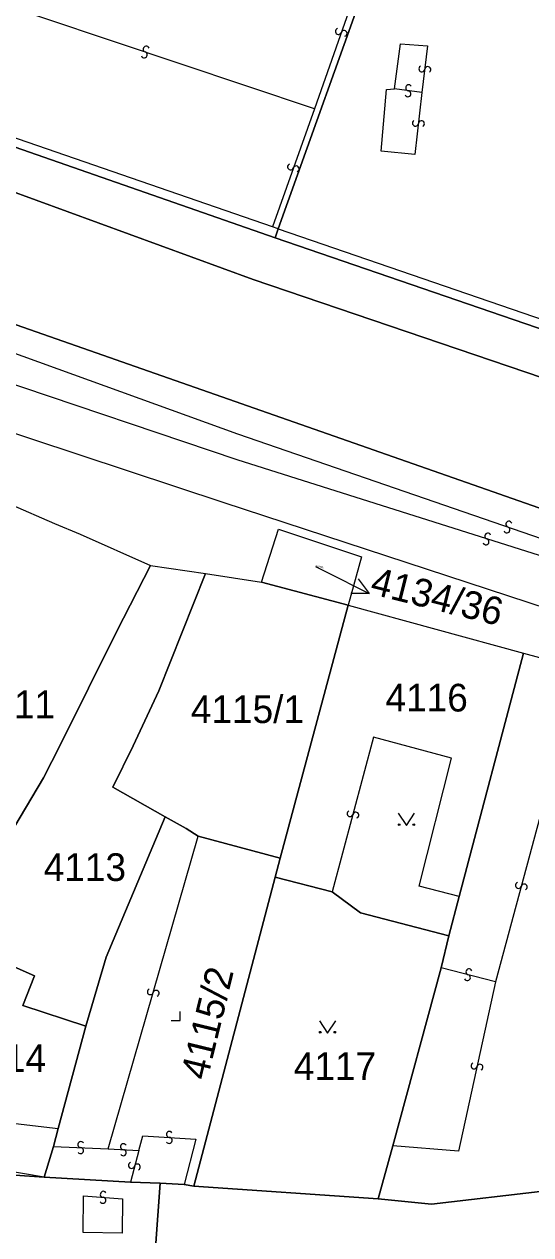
# Model space of a CAD drawing. Extents: x -598233 to -596890, y -1157848 to -1156431.
# Drawn here: x -598178.2 to -598147.1, y -1157451 to -1157376.7 of the extents above; entities that cross this region are included whole.
import ezdxf

# ---------------------------------------------------------------- set-up
doc = ezdxf.new("R2010")
doc.units = 0
for name, color, linetype in [('Level 1', 7, 'Continuous'), ('Level 13', 7, 'Continuous'), ('Level 3', 7, 'Continuous'), ('Level 4', 7, 'Continuous'), ('Level 5', 7, 'Continuous'), ('Level 57', 7, 'Continuous'), ('Level 60', 7, 'Continuous'), ('Vrstva 60', 7, 'Continuous')]:
    doc.layers.add(name, color=color, linetype=linetype)

msp = doc.modelspace()

# ---------------------------------------------------------------- linework, layer by layer
at = {"layer": 'Level 1'}
for points in [[(-598129.55, -1157412.33), (-598192.13, -1157390.44), (-598196.09, -1157388.99), (-598199.76, -1157387.78), (-598207.1, -1157385.23), (-598210.53, -1157383.61), (-598213.63, -1157381.75), (-598216.61, -1157379.75), (-598219.33, -1157377.57), (-598221.94, -1157375.18), (-598224.44, -1157371.96), (-598226.3, -1157369.21), (-598228.28, -1157365.94), (-598229.64, -1157363.05), (-598230.94, -1157359.98), (-598232.03, -1157357.11), (-598232.89, -1157354.345)], [(-598220.4, -1157357.5), (-598220.98, -1157361.02), (-598220.62, -1157364.19), (-598218.7, -1157368.07), (-598215.95, -1157370.81), (-598212.49, -1157373.36), (-598208.56, -1157375.6), (-598204.89, -1157377.36), (-598200.36, -1157379.1), (-598164.16, -1157392.34), (-598080.43, -1157420.79), (-598076.22, -1157422.69), (-598072.97, -1157424.5), (-598070.18, -1157426.3), (-598067.2, -1157428.28), (-598064.3, -1157430.35), (-598061.54, -1157432.58), (-598059.04, -1157434.82), (-598038.09, -1157453.32), (-598021.72, -1157467.23)], [(-598156.79, -1157372.91), (-598162.63, -1157389.23)], [(-598162.81, -1157389.78), (-598204.12, -1157375.38)], [(-598162.63, -1157389.23), (-598162.81, -1157389.78)], [(-598059.61, -1157430.92), (-598072.83, -1157420.66), (-598162.81, -1157389.78)], [(-598179.09, -1157406.13), (-598176.37, -1157407.32), (-598174.79, -1157407.97), (-598170.48, -1157409.91)], [(-598163.66, -1157410.93), (-598162.61, -1157407.67), (-598157.51, -1157409.36), (-598158.33, -1157412.34)], [(-598170.48, -1157409.91), (-598172.54, -1157413.94), (-598176.02, -1157420.94), (-598177.05, -1157422.95), (-598180.27, -1157428.33), (-598181.17, -1157429.9)], [(-598167.1, -1157410.4), (-598169.96, -1157417.61), (-598171.54, -1157420.97), (-598172.79, -1157423.51), (-598169.58, -1157425.35)], [(-598170.48, -1157409.91), (-598167.1, -1157410.4)], [(-598167.1, -1157410.4), (-598163.66, -1157410.93)], [(-598163.66, -1157410.93), (-598158.33, -1157412.34)], [(-598158.33, -1157412.34), (-598162.51, -1157427.88)], [(-598158.33, -1157412.34), (-598147.56, -1157415.29)], [(-598147.56, -1157415.29), (-598151.51, -1157430.24)], [(-598147.56, -1157415.29), (-598136.83, -1157418.19)], [(-598169.58, -1157425.35), (-598173.19, -1157433.95), (-598174.44, -1157438.19)], [(-598167.55, -1157426.52), (-598168.28, -1157426.05), (-598169.58, -1157425.35)], [(-598162.51, -1157427.88), (-598167.55, -1157426.52)], [(-598162.51, -1157427.88), (-598162.81, -1157429.05)], [(-598162.81, -1157429.05), (-598167.82, -1157448.02)], [(-598159.31, -1157429.94), (-598162.81, -1157429.05)], [(-598152.15, -1157432.64), (-598157.58, -1157431.24), (-598159.31, -1157429.94)], [(-598151.51, -1157430.24), (-598152.15, -1157432.64)], [(-598152.15, -1157432.64), (-598152.63, -1157434.61)], [(-598174.44, -1157438.19), (-598178.31, -1157436.93), (-598177.59, -1157435.11), (-598182.92, -1157432.76)], [(-598152.63, -1157434.61), (-598155.58, -1157445.55)], [(-598174.44, -1157438.19), (-598176.14, -1157444.49)], [(-598176.14, -1157444.49), (-598176.43, -1157445.58)], [(-598176.43, -1157445.58), (-598177, -1157447.48)], [(-598155.58, -1157445.55), (-598156.48, -1157448.81)], [(-598187.22, -1157446.77), (-598177, -1157447.48)], [(-598177, -1157447.48), (-598171.71, -1157447.77)], [(-598171.71, -1157447.77), (-598169.88, -1157447.85)], [(-598169.88, -1157447.85), (-598170.43, -1157455.49)], [(-598169.88, -1157447.85), (-598168.41, -1157447.92)], [(-598168.41, -1157447.92), (-598167.82, -1157448.02)], [(-598167.82, -1157448.02), (-598156.48, -1157448.81)], [(-598156.48, -1157448.81), (-598153.22, -1157449.14), (-598146.19, -1157448.32)]]:
    msp.add_lwpolyline(points, dxfattribs=at)
at = {"layer": 'Level 13'}
for centre, start, end in [((-598158.933, -1157377.098), 107.84921, 340.43921), ((-598158.587, -1157377.223), 288.06366, 160.16166), ((-598170.86, -1157378.534), 198.82217, 70.92017), ((-598170.741, -1157378.186), 18.60771, 251.19771), ((-598153.803, -1157379.397), 120.20532, 352.79532), ((-598153.437, -1157379.444), 300.41978, 172.51777), ((-598154.615, -1157380.558), 29.69771, 262.28771), ((-598154.666, -1157380.923), 209.91217, 82.01016), ((-598154.203, -1157382.729), 120.70227, 353.29227), ((-598153.837, -1157382.772), 300.91673, 173.01472), ((-598161.873, -1157385.417), 107.49945, 340.08945), ((-598161.527, -1157385.544), 287.7139, 159.8119), ((-598148.458, -1157407.366), 18.34979, 250.44778), ((-598149.754, -1157408.095), 19.61305, 252.20305), ((-598148.581, -1157407.714), 198.13533, 70.72533), ((-598149.867, -1157408.445), 199.8275, 71.9255), ((-598158.218, -1157425.142), 112.17426, 344.76426), ((-598157.862, -1157425.239), 292.38872, 164.48672), ((-598147.867, -1157429.551), 112.03918, 344.62918), ((-598147.512, -1157429.65), 292.25363, 164.35163), ((-598150.913, -1157434.862), 22.60008, 255.19008), ((-598151.008, -1157435.218), 202.81454, 74.91254), ((-598170.487, -1157436.077), 111.32109, 343.41909), ((-598170.133, -1157436.182), 291.10663, 163.69663), ((-598150.6, -1157440.64), 114.84548, 347.43548), ((-598150.24, -1157440.721), 295.05994, 167.15793), ((-598174.749, -1157445.476), 34.6383, 266.73629), ((-598169.307, -1157444.846), 33.86206, 265.96005), ((-598169.332, -1157445.214), 213.6476, 86.2376), ((-598174.77, -1157445.844), 214.42384, 87.01384), ((-598172.129, -1157445.606), 34.63194, 266.72994), ((-598172.15, -1157445.974), 214.41749, 87.00749), ((-598171.638, -1157446.752), 112.42925, 345.01925), ((-598171.282, -1157446.849), 292.64371, 164.74171), ((-598173.375, -1157448.526), 33.08358, 265.18158), ((-598173.405, -1157448.893), 212.86913, 85.45913)]:
    msp.add_arc(centre, 0.184, start, end, dxfattribs=at)
at = {"layer": 'Level 3'}
for points in [[(-598162.99, -1157389.1), (-598203.46, -1157375.12), (-598202.32, -1157372.49)], [(-598157.11, -1157372.46), (-598160.4, -1157381.85)], [(-598160.4, -1157381.85), (-598181.2, -1157374.87)], [(-598220.97, -1157377.68), (-598217.92, -1157380.14), (-598215.53, -1157381.86), (-598212.08, -1157383.96), (-598208.44, -1157385.79), (-598204.99, -1157387.41), (-598201.07, -1157388.78), (-598196.57, -1157390.45), (-598165.13, -1157401.82), (-598131.92, -1157413.27)], [(-598155.48, -1157380.63), (-598155.12, -1157377.86), (-598153.45, -1157377.98), (-598153.8, -1157380.85)], [(-598153.8, -1157380.85), (-598154.23, -1157384.65), (-598156.31, -1157384.45), (-598155.97, -1157380.67), (-598155.48, -1157380.63)], [(-598153.8, -1157380.85), (-598155.48, -1157380.63)], [(-598232.89, -1157381.678), (-598195.55, -1157396.24), (-598165.98, -1157406.04), (-598137.3, -1157415.43), (-598132.72, -1157416.07), (-598128.61, -1157416.16), (-598124.93, -1157415.69)], [(-598160.4, -1157381.85), (-598162.99, -1157389.1)], [(-598131.92, -1157413.27), (-598134.47, -1157413.12), (-598165.15, -1157403.42), (-598194.77, -1157393.43), (-598222.11, -1157382.77)], [(-598162.63, -1157389.23), (-598162.99, -1157389.1)], [(-598162.63, -1157389.23), (-598072.52, -1157420.15), (-598059.26, -1157430.56)], [(-598151.51, -1157430.24), (-598153.98, -1157429.6), (-598151.99, -1157421.73), (-598156.77, -1157420.45), (-598159.31, -1157429.94)], [(-598142.37, -1157424.72), (-598146.1, -1157423.71), (-598149.28, -1157435.48)], [(-598173.08, -1157445.74), (-598167.55, -1157426.52)], [(-598149.28, -1157435.48), (-598152.63, -1157434.61)], [(-598149.28, -1157435.48), (-598151.55, -1157445.88), (-598155.58, -1157445.55)], [(-598177, -1157447.48), (-598181.85, -1157446.66), (-598181.64, -1157445.08), (-598182.8, -1157444.91), (-598182.62, -1157443.72), (-598176.14, -1157444.49)], [(-598171.2, -1157445.83), (-598170.95, -1157444.93), (-598167.69, -1157445.13), (-598168.41, -1157447.92)], [(-598176.43, -1157445.58), (-598173.08, -1157445.74)], [(-598173.08, -1157445.74), (-598171.2, -1157445.83)], [(-598171.2, -1157445.83), (-598171.71, -1157447.77)], [(-598174.59, -1157448.62), (-598172.19, -1157448.8), (-598172.22, -1157450.92), (-598174.61, -1157450.87), (-598174.59, -1157448.62)]]:
    msp.add_lwpolyline(points, dxfattribs=at)
at = {"layer": 'Level 5'}
for points in [[(-598155.251, -1157425.12), (-598154.75, -1157425.87), (-598154.25, -1157425.12)], [(-598169.2, -1157437.85), (-598168.65, -1157437.85), (-598168.65, -1157437.3)], [(-598160.101, -1157437.87), (-598159.6, -1157438.62), (-598159.1, -1157437.87)]]:
    msp.add_lwpolyline(points, dxfattribs=at)
for centre in [(-598155.2, -1157425.82), (-598154.301, -1157425.82), (-598160.05, -1157438.57), (-598159.151, -1157438.57)]:
    msp.add_circle(centre, 0.05, dxfattribs=at)
at = {"layer": 'Level 57'}
for p, q in [((-598160.34, -1157409.96), (-598159.726, -1157410.272)), ((-598159.726, -1157410.272), (-598157.051, -1157411.63))]:
    msp.add_line(p, q, dxfattribs=at)
msp.add_lwpolyline([(-598157.716, -1157410.731), (-598157.051, -1157411.63), (-598158.169, -1157411.623)], dxfattribs=at)
at = {"layer": 'Level 60'}
for points in [[(-598164.16, -1157392.34), (-598200.36, -1157379.1), (-598204.89, -1157377.36), (-598208.56, -1157375.6), (-598212.49, -1157373.36), (-598215.95, -1157370.81), (-598218.7, -1157368.07), (-598220.62, -1157364.19), (-598220.98, -1157361.02), (-598220.4, -1157357.5), (-598218.09, -1157363.32), (-598216.68, -1157366.33), (-598214.49, -1157369.37), (-598211.62, -1157371.94), (-598207.62, -1157374.09), (-598204.12, -1157375.38)], [(-598156.79, -1157372.91), (-598162.63, -1157389.23), (-598162.81, -1157389.78), (-598204.12, -1157375.38)], [(-598072.83, -1157420.66), (-598162.81, -1157389.78), (-598162.63, -1157389.23), (-598156.79, -1157372.91)], [(-598204.12, -1157375.38), (-598162.81, -1157389.78), (-598072.83, -1157420.66), (-598059.61, -1157430.92), (-598057.43, -1157432.54), (-598036.51, -1157451.28), (-598021.29, -1157464.97), (-598000.88, -1157479.94), (-597986.22, -1157489.25), (-597983.53, -1157490.82), (-597975.49, -1157494.97), (-597952.1, -1157506.41), (-597948.51, -1157508.17), (-597906.72, -1157526.08), (-597897.21, -1157528.65), (-597897.17, -1157528.53), (-597870.37, -1157537.84), (-597870.63, -1157538.52), (-597857.69, -1157543.15), (-597857.39, -1157542.48), (-597823.53, -1157553.16)], [(-597825.32, -1157557.5), (-597845.54, -1157551.08), (-597860.48, -1157545.51), (-597874.43, -1157540.49), (-597888.84, -1157535.12), (-597913.56, -1157525.44), (-597953.48, -1157507.99), (-597975.77, -1157497.25), (-597984.33, -1157492.5), (-597987.42, -1157490.71), (-598001.59, -1157481.46), (-598015.08, -1157472.26), (-598021.72, -1157467.23), (-598038.09, -1157453.32), (-598059.04, -1157434.82), (-598061.54, -1157432.58), (-598064.3, -1157430.35), (-598067.2, -1157428.28), (-598070.18, -1157426.3), (-598072.97, -1157424.5), (-598076.22, -1157422.69), (-598080.43, -1157420.79), (-598164.16, -1157392.34)], [(-598110.66, -1157486.53), (-598157.23, -1157483.11), (-598159.55, -1157482.89), (-598160.37, -1157482.84), (-598160.3, -1157481.89), (-598159.37, -1157468.88), (-598151.42, -1157469.44), (-598151.13, -1157465.51), (-598150.98, -1157464.04), (-598150.76, -1157460.49), (-598163.88, -1157459.67), (-598163.65, -1157456.01), (-598170.43, -1157455.49), (-598169.88, -1157447.85), (-598168.41, -1157447.92), (-598167.82, -1157448.02), (-598156.48, -1157448.81), (-598153.22, -1157449.14), (-598146.19, -1157448.32)]]:
    msp.add_lwpolyline(points, dxfattribs=at)
for points in [[(-598180.96, -1157410.17), (-598179.09, -1157406.13), (-598176.37, -1157407.32), (-598174.79, -1157407.97), (-598170.48, -1157409.91), (-598172.54, -1157413.94), (-598176.02, -1157420.94), (-598177.05, -1157422.95), (-598180.27, -1157428.33), (-598181.17, -1157429.9), (-598188.54, -1157426.5), (-598187.8, -1157424.83)], [(-598158.33, -1157412.34), (-598163.66, -1157410.93), (-598162.61, -1157407.67), (-598157.51, -1157409.36)], [(-598172.54, -1157413.94), (-598170.48, -1157409.91), (-598167.1, -1157410.4), (-598169.96, -1157417.61), (-598171.54, -1157420.97), (-598172.79, -1157423.51), (-598169.58, -1157425.35), (-598173.19, -1157433.95), (-598174.44, -1157438.19), (-598178.31, -1157436.93), (-598177.59, -1157435.11), (-598182.92, -1157432.76), (-598181.17, -1157429.9), (-598180.27, -1157428.33), (-598177.05, -1157422.95), (-598176.02, -1157420.94)], [(-598169.96, -1157417.61), (-598167.1, -1157410.4), (-598163.66, -1157410.93), (-598158.33, -1157412.34), (-598162.51, -1157427.88), (-598167.55, -1157426.52), (-598168.28, -1157426.05), (-598169.58, -1157425.35), (-598172.79, -1157423.51), (-598171.54, -1157420.97)], [(-598162.51, -1157427.88), (-598158.33, -1157412.34), (-598147.56, -1157415.29), (-598151.51, -1157430.24), (-598152.15, -1157432.64), (-598157.58, -1157431.24), (-598159.31, -1157429.94), (-598162.81, -1157429.05)], [(-598151.51, -1157430.24), (-598147.56, -1157415.29), (-598136.83, -1157418.19), (-598138.87, -1157425.59), (-598142.68, -1157439.58), (-598143.09, -1157440.95), (-598144.25, -1157445.23), (-598145.03, -1157448.22), (-598146.19, -1157448.32), (-598153.22, -1157449.14), (-598156.48, -1157448.81), (-598155.58, -1157445.55), (-598152.63, -1157434.61), (-598152.15, -1157432.64)], [(-598173.19, -1157433.95), (-598169.58, -1157425.35), (-598168.28, -1157426.05), (-598167.55, -1157426.52), (-598162.51, -1157427.88), (-598162.81, -1157429.05), (-598167.82, -1157448.02), (-598168.41, -1157447.92), (-598169.88, -1157447.85), (-598171.71, -1157447.77), (-598177, -1157447.48), (-598176.43, -1157445.58), (-598176.14, -1157444.49), (-598174.44, -1157438.19)], [(-598167.82, -1157448.02), (-598162.81, -1157429.05), (-598159.31, -1157429.94), (-598157.58, -1157431.24), (-598152.15, -1157432.64), (-598152.63, -1157434.61), (-598155.58, -1157445.55), (-598156.48, -1157448.81)], [(-598187.22, -1157446.77), (-598182.92, -1157432.76), (-598177.59, -1157435.11), (-598178.31, -1157436.93), (-598174.44, -1157438.19), (-598176.14, -1157444.49), (-598176.43, -1157445.58), (-598177, -1157447.48)]]:
    msp.add_lwpolyline(points, close=True, dxfattribs=at)
at = {"layer": 'Vrstva 60'}
for points in [[(-598221.94, -1157375.18), (-598219.33, -1157377.57), (-598216.61, -1157379.75), (-598213.63, -1157381.75), (-598210.53, -1157383.61), (-598207.1, -1157385.23), (-598199.76, -1157387.78), (-598196.09, -1157388.99), (-598192.13, -1157390.44), (-598129.55, -1157412.33), (-598121.67, -1157414.98), (-598095.42, -1157423)], [(-598095.42, -1157423), (-598121.67, -1157414.98), (-598129.55, -1157412.33), (-598192.13, -1157390.44), (-598196.09, -1157388.99), (-598199.76, -1157387.78), (-598207.1, -1157385.23), (-598210.53, -1157383.61), (-598213.63, -1157381.75), (-598216.61, -1157379.75), (-598219.33, -1157377.57), (-598221.94, -1157375.18)], [(-598080.43, -1157420.79), (-598164.16, -1157392.34), (-598200.36, -1157379.1), (-598204.89, -1157377.36), (-598208.56, -1157375.6)], [(-598179.09, -1157406.13), (-598176.37, -1157407.32), (-598174.79, -1157407.97), (-598170.48, -1157409.91), (-598167.1, -1157410.4), (-598163.66, -1157410.93), (-598162.61, -1157407.67), (-598157.51, -1157409.36), (-598158.33, -1157412.34), (-598147.56, -1157415.29), (-598136.83, -1157418.19)], [(-598170.43, -1157455.49), (-598169.88, -1157447.85), (-598171.71, -1157447.77), (-598177, -1157447.48), (-598187.22, -1157446.77), (-598195.56, -1157446.25), (-598202.9, -1157445.77), (-598212.63, -1157445.14), (-598220.77, -1157444.65), (-598229.47, -1157444.1), (-598232.89, -1157443.864), (-598232.89, -1157451.105)]]:
    msp.add_lwpolyline(points, dxfattribs=at)

# ---------------------------------------------------------------- texts
at = {"layer": 'Level 4'}
for s, height, rotation, p in [('4134/36', 0.1, 345.99996, (-598160.34, -1157409.96)), ('4115/2', 1.7, 76.3461, (-598166.99, -1157441.58))]:
    msp.add_text(s, height=height, rotation=rotation, dxfattribs=at).set_placement(p)
for s, p in [('4111', (-598181.391, -1157419.28)), ('4115/1', (-598167.998, -1157419.58)), ('4116', (-598156.04, -1157418.87)), ('4113', (-598177.035, -1157429.28)), ('4114', (-598181.95, -1157441.02)), ('4117', (-598161.67, -1157441.5))]:
    msp.add_text(s, height=1.7, dxfattribs=at).set_placement(p)
at = {"layer": 'Level 57'}
msp.add_text('4134/36', height=1.7, rotation=345.99996, dxfattribs=at).set_placement((-598157.051, -1157411.63))

doc.saveas('drawing.dxf')
